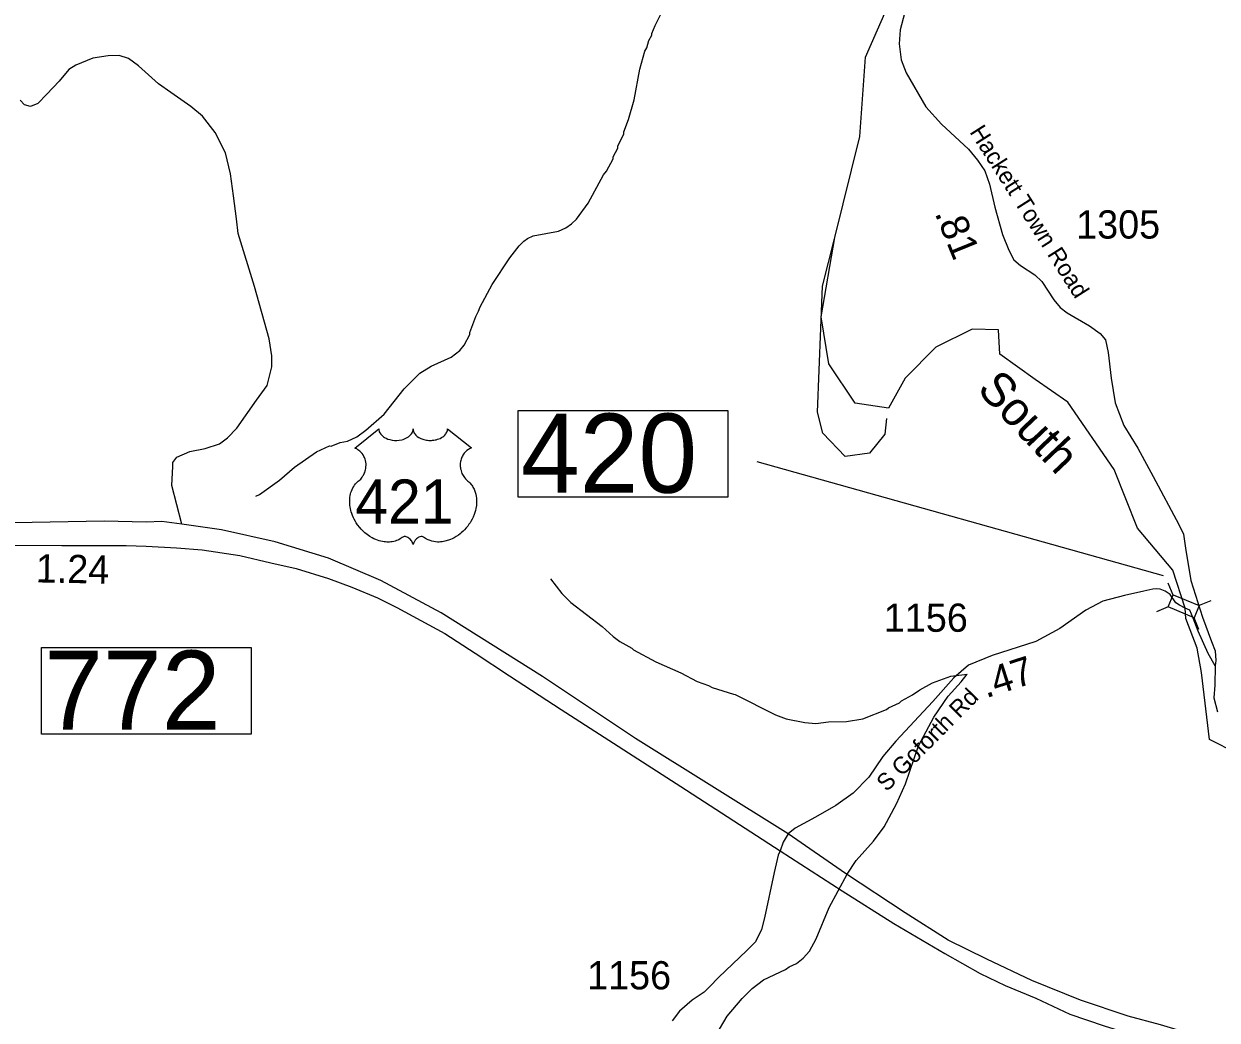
# Model space of a CAD drawing. Extents: x 1248224 to 1454986, y 825081 to 985870.
# Drawn here: x 1304859 to 1310144, y 882884 to 887294 of the extents above; entities that cross this region are included whole.
import ezdxf

# ---------------------------------------------------------------- set-up
doc = ezdxf.new("R2010")
doc.units = 0
for name, color, linetype in [('Exist Hydrographic Creek Single Shore', 7, 'Continuous'), ('Exist Hydrographic Misc Water Feature', 7, 'Continuous'), ('Exist Road Non-System Type 51', 7, 'Continuous'), ('Exist Road Primary US Divided Attributed', 7, 'Continuous'), ('Exist Road Primary US Mileage Hundredths English Label', 7, 'Continuous'), ('Exist Road Primary US Shield CELL', 7, 'Continuous'), ('Exist Road Primary US Shield Number Label', 7, 'Continuous'), ('Exist Road Primary US Structure Standard Bridge Number Label', 7, 'Continuous'), ('Exist Road Secondary Mileage Hundredths English Label', 7, 'Continuous'), ('Exist Road Secondary Structure Standard Bridge CELL', 7, 'Continuous'), ('Exist Road Secondary Structure Standard Bridge Number Label', 7, 'Continuous'), ('Exist Road Secondary Type 41 Attributed', 7, 'Continuous'), ('Exist Road Secondary Type 51 Attributed', 7, 'Continuous'), ('Exist Road Secondary Type 51 Label', 7, 'Continuous'), ('Exist Road Secondary Type 51 Number Label', 7, 'Continuous')]:
    doc.layers.add(name, color=color, linetype=linetype)

msp = doc.modelspace()

# ---------------------------------------------------------------- linework, layer by layer
at = {"layer": 'Exist Hydrographic Creek Single Shore'}
for points in [[(1308688.3, 885592.8), (1308540.7, 885614.8), (1308425, 885788.3), (1308390.3, 885996.5), (1308450.8, 886348.4), (1308562, 886795.6), (1308587, 887146.4), (1308710.1, 887426.1), (1308747, 887576.5), (1308751, 887740.5), (1308708, 887840.1), (1308521, 887873.2), (1308019, 887807.8), (1307709, 887731.9), (1307625, 887743.4), (1306150.9, 888528), (1306126.9, 888577.8)], [(1310003.4, 884707.7), (1309948.8, 884875.3), (1309791.4, 885061.5), (1309688.7, 885321.3), (1309482.6, 885619.2), (1309338, 885719.6), (1309182.1, 885831.2), (1309176, 885939.5), (1309059.1, 885941.9), (1308899, 885863), (1308762, 885724.6), (1308688.3, 885592.8)], [(1310233.1, 884063.5), (1310110.2, 884125.1), (1310074.7, 884422.7), (1310056.5, 884530.5), (1310005.9, 884661.4), (1310003.4, 884707.7)]]:
    msp.add_lwpolyline(points, dxfattribs=at)
at = {"layer": 'Exist Hydrographic Misc Water Feature'}
for points in [[(1305885.9, 885202.6), (1305902.2, 885210.2), (1305992, 885273.6), (1306057.6, 885331.7), (1306155.6, 885398.9), (1306212.4, 885425.2), (1306220.3, 885424.9), (1306260.7, 885439.8), (1306292.9, 885446.8), (1306333.5, 885465.6), (1306374.3, 885494.4), (1306454.4, 885566.1), (1306543.6, 885677.5), (1306613.5, 885747.5), (1306662.4, 885778), (1306751.6, 885817.5), (1306790.5, 885848.3), (1306809.2, 885871.8), (1306834.5, 885919), (1306834.7, 885927), (1306860.7, 885998.2), (1306873.4, 886021.9), (1306880, 886041.7), (1306932.7, 886140.1), (1307012.1, 886257.8), (1307053.6, 886310.5), (1307074.2, 886332), (1307090.5, 886343.5), (1307114.9, 886354.8), (1307227.5, 886375.5), (1307260, 886390.6), (1307284.5, 886407.8), (1307307, 886429.3), (1307359, 886499.7), (1307426.6, 886625.7), (1307439.1, 886641.3), (1307468.6, 886696.4), (1307468.8, 886704.4), (1307489.9, 886743.8), (1307490.1, 886751.8), (1307515.8, 886807.1), (1307516, 886815.1), (1307537.5, 886870.4), (1307562, 886957.7), (1307587.8, 887092.9), (1307610.1, 887172.3), (1307618.5, 887187.9), (1307627.4, 887219.7), (1307640, 887243.3), (1307640.2, 887251.3), (1307655.3, 887286.9), (1307680.7, 887336.1)], [(1308680.2, 885547.3), (1308673.1, 885476.9), (1308605.1, 885393), (1308496.1, 885378.7), (1308398.1, 885482.5), (1308375, 885574.8), (1308397.1, 886132.5), (1308449.3, 886342.4)], [(1307192.2, 884837), (1307242.4, 884771.6), (1307281.3, 884732.4), (1307420.4, 884626.5), (1307469.1, 884581.1), (1307498.5, 884560.3), (1307551.8, 884530.8), (1307559.5, 884522.5), (1307658.1, 884469.7), (1307768.8, 884420.5), (1307841.7, 884382.4), (1307891.2, 884365), (1307907, 884356.5), (1308002.1, 884325.8), (1308010.1, 884325.5), (1308187.7, 884234.5), (1308235.2, 884217), (1308318.9, 884200.6), (1308366.7, 884197.3), (1308422.9, 884203.6), (1308503, 884205.4), (1308575.4, 884217.3), (1308680.6, 884258.2), (1308688.8, 884266), (1308737.5, 884288.5), (1308745.7, 884296.3), (1308794.5, 884322.9), (1308827.1, 884345.9), (1308884, 884376.3), (1308964.9, 884405.9), (1309037.4, 884414.7)], [(1307925.8, 882818.5), (1307974.2, 882901), (1308040.4, 882979.1), (1308085.6, 883023.7), (1308134.7, 883062.4), (1308232, 883107.5), (1308248.4, 883119.1), (1308280.8, 883134.1), (1308311.5, 883157.2), (1308338.3, 883188.4), (1308368, 883243.6), (1308425.8, 883381.9), (1308506.1, 883529.5), (1308545.7, 883590.3), (1308622.2, 883676), (1308670, 883738.7), (1308724.9, 883841.1), (1308763.4, 883929.9), (1308822.2, 884098.1), (1308889.7, 884224.1), (1308952.4, 884318.3), (1309010.2, 884380.6), (1309037.4, 884414.7)]]:
    msp.add_lwpolyline(points, dxfattribs=at)
at = {"layer": 'Exist Road Non-System Type 51'}
msp.add_lwpolyline([(1305558.7, 885078.6), (1305514.3, 885249.5), (1305519.1, 885334.5), (1305519.1, 885351.4), (1305536.1, 885375.7), (1305594.3, 885400), (1305662.2, 885414.5), (1305725.2, 885433.9), (1305761.6, 885460.6), (1305802.8, 885504.3), (1305890.1, 885628), (1305936.1, 885693.5), (1305957.9, 885776), (1305957.9, 885824.6), (1305945.8, 885899.8), (1305880.4, 886130.3), (1305807.6, 886365.6), (1305800.3, 886431.1), (1305788.2, 886533), (1305773.7, 886630.1), (1305751.9, 886722.3), (1305705.8, 886812), (1305650, 886884.8), (1305599.1, 886928.5), (1305509.4, 886989.2), (1305456.1, 887028), (1305366.4, 887108.1), (1305322.7, 887139.6), (1305281.5, 887154.2), (1305233, 887151.7), (1305165.1, 887142), (1305090, 887110.5), (1305058.5, 887091.1), (1305014.8, 887040.1), (1304961.5, 886981.9), (1304920.3, 886940.6), (1304888.8, 886928.5), (1304862.1, 886935.8), (1304842.7, 886955.2)], dxfattribs=at)
at = {"layer": 'Exist Road Primary US Divided Attributed'}
for points in [[(1308244.1, 883707.8), (1307568.4, 884130.4), (1307155.8, 884404.4), (1306706.9, 884686.8), (1306440.8, 884829), (1306207.7, 884928.3), (1305972, 885000.8), (1305733.9, 885053.7), (1305558.7, 885078.6), (1305469.7, 885090.9), (1305400.1, 885088.5), (1305214.9, 885091.8), (1304895.6, 885086.8), (1304408, 885078.6), (1303424.5, 885070.1), (1303235, 885066.3), (1303019.6, 885067.5)], [(1303044.3, 884981.2), (1303339.7, 884978.1), (1303439.9, 884979.3), (1303971.6, 884981.6), (1304289.9, 884987.5), (1305027.9, 884984), (1305312, 884985.2), (1305400.4, 884981.6), (1305534.8, 884974.5), (1305649.2, 884965.1), (1305815.4, 884940.3), (1305953.3, 884908.5), (1306065.3, 884882.5), (1306208, 884838.9), (1306311.7, 884800), (1306424.9, 884752.8), (1306510.9, 884710.3), (1306723.1, 884594.8), (1306858.7, 884508.7), (1307009.6, 884407.2), (1307238.3, 884258.6), (1307768.8, 883917.8), (1308208.6, 883633)], [(1313944.8, 881532.7), (1313748.4, 881611.7), (1313334.9, 881785), (1312997, 881931.7), (1312607, 882070.9), (1312208.1, 882189.7), (1311963.9, 882269.7), (1311703.7, 882338.9), (1311236.7, 882470.7), (1310651.9, 882638.7), (1310182.3, 882775.5), (1309894.1, 882862.5), (1309750.9, 882901.6), (1309539.7, 882971.3), (1309323.6, 883058.3), (1309124.8, 883152.8), (1308953.4, 883237.3), (1308762.1, 883359.1), (1308498.7, 883533.2), (1308244.1, 883707.8)], [(1308208.6, 883633), (1308482.8, 883455.6), (1308712.5, 883311.4), (1308937.6, 883178.5), (1309095.2, 883090.7), (1309205.6, 883036.6), (1309340.7, 882980.3), (1309491.5, 882910.5), (1309644.6, 882858.7), (1310031.9, 882739.3), (1310516, 882604.1), (1310973, 882475.7), (1311716, 882259.5), (1312128.1, 882133.3), (1312285.7, 882092.8), (1312472.6, 882038.7), (1312688.7, 881966.7), (1312859.8, 881905.8), (1313287.6, 881727.9), (1313944.5, 881454.5)]]:
    msp.add_lwpolyline(points, dxfattribs=at)
at = {"layer": 'Exist Road Primary US Shield CELL'}
msp.add_lwpolyline([(1306431.2, 885500.5), (1306431.5, 885496.1), (1306432.5, 885490.9), (1306433.4, 885488.2), (1306435.8, 885483.1), (1306439.8, 885477), (1306445.4, 885471), (1306451.8, 885465.8), (1306456, 885463), (1306463.3, 885459.1), (1306471.5, 885455.7), (1306480.7, 885453.1), (1306490, 885451.2), (1306500.3, 885450), (1306510.4, 885449.9), (1306521.3, 885450.7), (1306533.3, 885453), (1306538.9, 885454.4), (1306545.1, 885456.6), (1306550.9, 885459), (1306557.3, 885462.3), (1306562.3, 885465.6), (1306566.3, 885468.5), (1306572, 885473.9), (1306576.5, 885479.5), (1306578.3, 885482.6), (1306580, 885485.6), (1306582.2, 885492.1), (1306582.8, 885494.9), (1306583.3, 885500.8), (1306583.6, 885495.8), (1306584.2, 885492.7), (1306585, 885489.7), (1306586.2, 885486.5), (1306588.5, 885482), (1306591, 885478.2), (1306595.7, 885472.6), (1306598.7, 885469.9), (1306601.4, 885467.7), (1306608.6, 885462.7), (1306617, 885458.5), (1306621.2, 885456.6), (1306625.5, 885455.1), (1306630.8, 885453.5), (1306636.4, 885452.2), (1306642, 885451.2), (1306647.6, 885450.4), (1306653.4, 885450), (1306658.1, 885449.9), (1306663.9, 885449.9), (1306669.2, 885450.2), (1306674.7, 885450.9), (1306680.7, 885451.9), (1306685.5, 885452.9), (1306691.9, 885454.6), (1306697.7, 885456.7), (1306702.8, 885458.9), (1306709.4, 885462.3), (1306714.7, 885465.7), (1306718.6, 885468.8), (1306723.2, 885473.1), (1306727.6, 885478.2), (1306730.2, 885481.9), (1306732, 885485.7), (1306733.7, 885489.7), (1306734.8, 885494), (1306735.3, 885497.7), (1306735.4, 885500.9), (1306841.6, 885416.2), (1306839.1, 885415.3), (1306833.4, 885412.4), (1306828.8, 885409.7), (1306821.5, 885404.6), (1306818.3, 885401.7), (1306815.2, 885398.8), (1306812.3, 885395.7), (1306809.8, 885392.7), (1306806.7, 885388.4), (1306803.9, 885384.2), (1306801.2, 885379.5), (1306799.3, 885375.4), (1306796, 885366.8), (1306794.4, 885361.4), (1306793.4, 885356.8), (1306792.2, 885347.4), (1306791.8, 885342.8), (1306791.8, 885338.4), (1306792.1, 885333.7), (1306792.5, 885329.2), (1306793.4, 885324.4), (1306794.1, 885320.3), (1306795.4, 885315.2), (1306797.3, 885309.3), (1306799.6, 885303.6), (1306804.5, 885294.4), (1306810.7, 885284.9), (1306815.2, 885279.7), (1306819.6, 885275.1), (1306826.1, 885269.6), (1306829.7, 885266.5), (1306833.8, 885262.4), (1306840.4, 885254.7), (1306843.1, 885251), (1306845.9, 885246.9), (1306848.4, 885242.7), (1306850.9, 885238.2), (1306852.9, 885234.3), (1306856.6, 885225.2), (1306859.3, 885216.3), (1306860.6, 885211.7), (1306862.6, 885201.2), (1306863.3, 885196.1), (1306864.2, 885185.9), (1306864.2, 885173.6), (1306863.2, 885161.9), (1306861, 885148.3), (1306859.2, 885140.1), (1306856.4, 885130.6), (1306853.7, 885122.4), (1306848.9, 885110.3), (1306844.6, 885101.5), (1306839, 885091.2), (1306835.2, 885085), (1306830.7, 885078.3), (1306825.1, 885070.7), (1306818.6, 885062.5), (1306810.7, 885053.9), (1306804.4, 885047.6), (1306796.1, 885040.1), (1306791.1, 885036), (1306783.9, 885030.6), (1306774.1, 885024.1), (1306764.5, 885018.5), (1306756.3, 885014.3), (1306749, 885011.1), (1306739.6, 885007.6), (1306723.9, 885003.2), (1306718.2, 885002), (1306711.4, 885001), (1306705, 885000.4), (1306698.9, 885000), (1306690.6, 885000), (1306682.4, 885000.6), (1306674.6, 885001.8), (1306666.5, 885003.5), (1306658, 885006), (1306650.3, 885009), (1306642.6, 885012.8), (1306629.4, 885021.1), (1306625.6, 885023.1), (1306623.5, 885023.7), (1306618.4, 885023.9), (1306613.6, 885022.9), (1306608.7, 885021), (1306605.8, 885019.4), (1306601.9, 885016.9), (1306598.8, 885014.5), (1306595.2, 885011), (1306592.7, 885008.1), (1306590.8, 885005.9), (1306587.1, 885000), (1306585.8, 884997.3), (1306584.4, 884993.7), (1306583.2, 884988.4), (1306581.5, 884995.1), (1306579.5, 884999.5), (1306577.3, 885003.2), (1306574.9, 885006.6), (1306571.2, 885010.8), (1306567.9, 885014), (1306563.9, 885017.3), (1306559.6, 885019.9), (1306556.2, 885021.6), (1306553.1, 885022.8), (1306549.2, 885023.8), (1306546.1, 885024), (1306543.5, 885023.9), (1306540, 885023.1), (1306535.2, 885019.7), (1306530.6, 885016.5), (1306525.7, 885013.5), (1306519.8, 885010.3), (1306515.4, 885008.3), (1306510.3, 885006.3), (1306504.3, 885004.3), (1306497.7, 885002.6), (1306491, 885001.3), (1306485.1, 885000.3), (1306478.8, 884999.8), (1306473.1, 884999.6), (1306467.1, 884999.6), (1306461.5, 885000.1), (1306455, 885000.6), (1306447, 885001.8), (1306440.4, 885003.3), (1306433.3, 885005.2), (1306426.1, 885007.5), (1306418.4, 885010.4), (1306408.7, 885014.7), (1306402, 885018.1), (1306391.4, 885024.2), (1306379, 885032.8), (1306369.6, 885040.4), (1306362.7, 885046.6), (1306352.6, 885056.9), (1306346.7, 885063.6), (1306337.4, 885075.7), (1306331.4, 885084.4), (1306327.5, 885090.8), (1306321.9, 885101.1), (1306318.8, 885107.6), (1306314.8, 885117), (1306311.6, 885125.6), (1306309, 885133.8), (1306307.5, 885139), (1306305.5, 885148.1), (1306304.3, 885154.6), (1306303.1, 885163.4), (1306302.5, 885172.8), (1306302.3, 885181.4), (1306302.6, 885188.5), (1306303.4, 885196.9), (1306304.8, 885205.7), (1306306.5, 885213.3), (1306308, 885218.8), (1306310.3, 885225.5), (1306313.3, 885232.8), (1306316.8, 885239.8), (1306320.1, 885245.7), (1306324.3, 885252), (1306328.5, 885257.3), (1306333.9, 885263.2), (1306339.6, 885268.6), (1306344.7, 885272.8), (1306350.9, 885278.8), (1306354.1, 885282.5), (1306357.9, 885287.6), (1306361, 885292.3), (1306363.5, 885296.5), (1306366.7, 885302.7), (1306368.6, 885307.4), (1306371.1, 885314.5), (1306372.3, 885319.5), (1306373.6, 885326), (1306374.4, 885332.1), (1306374.7, 885339.7), (1306374.5, 885346), (1306373.7, 885353.3), (1306372.3, 885360.4), (1306370.7, 885366.5), (1306368, 885373.5), (1306365.6, 885378.7), (1306361.5, 885385.7), (1306357, 885392.1), (1306352.3, 885397.4), (1306347.6, 885402.1), (1306343.1, 885405.6), (1306338.8, 885408.7), (1306333.4, 885412), (1306328.2, 885414.6), (1306324.9, 885415.9)], close=True, dxfattribs=at)
at = {"layer": 'Exist Road Primary US Structure Standard Bridge Number Label'}
msp.add_lwpolyline([(1304936.9, 884533.5), (1305865.9, 884533.5), (1305865.9, 884149.4), (1304936.9, 884149.4)], close=True, dxfattribs=at)
at = {"layer": 'Exist Road Secondary Structure Standard Bridge CELL'}
for p, q in [((1309949.4, 884765.3), (1309927.9, 884817.6)), ((1310116.6, 884740.2), (1310064.2, 884718.6)), ((1309927.7, 884713), (1309875.3, 884691.5)), ((1310063.5, 884612.8), (1310042, 884665.1))]:
    msp.add_line(p, q, dxfattribs=at)
msp.add_lwpolyline([(1310042, 884665.1), (1309927.6, 884712.8), (1309949.8, 884766.2), (1310064.2, 884718.6)], close=True, dxfattribs=at)
at = {"layer": 'Exist Road Secondary Structure Standard Bridge Number Label'}
msp.add_line((1309907.3, 884850.3), (1308106.7, 885354.4), dxfattribs=at)
msp.add_lwpolyline([(1307048, 885582.5), (1307976.9, 885582.5), (1307976.9, 885198.4), (1307048, 885198.4)], close=True, dxfattribs=at)
at = {"layer": 'Exist Road Secondary Type 41 Attributed'}
for points in [[(1308760, 887339.2), (1308740.8, 887267.5), (1308736.5, 887205.4), (1308745.1, 887134.7), (1308766.5, 887076.8), (1308854.3, 886926.9), (1308922.8, 886849.7), (1309042.4, 886739), (1309083.1, 886689.7), (1309115.2, 886642.6), (1309136.6, 886584.7), (1309160.1, 886481.9), (1309194, 886360.9), (1309221.8, 886292.4), (1309243.2, 886249.5), (1309273.2, 886223.8), (1309337.4, 886183.1), (1309367.4, 886153.1), (1309420.9, 886071.7), (1309448.7, 886037.4), (1309480.8, 886013.9), (1309578.7, 885956.8), (1309625.8, 885922.6), (1309649.3, 885894.7), (1309662.2, 885839), (1309675, 885725.5), (1309692.2, 885616.2), (1309730.7, 885515.5), (1309792.8, 885414.8), (1309861.3, 885290.5), (1309974.4, 885077.4), (1309995.8, 885034.6), (1310004.4, 884972.4), (1310027.9, 884828.9), (1310079.2, 884666.8), (1310119.9, 884559.7), (1310134.9, 884519), (1310139.2, 884476.1), (1310134.9, 884452.6)], [(1310134.9, 884452.6), (1310133.7, 884366.2), (1310129.4, 884310.5), (1310146.5, 884248.3)]]:
    msp.add_lwpolyline(points, dxfattribs=at)
at = {"layer": 'Exist Road Secondary Type 51 Attributed'}
for points in [[(1310003.4, 884707.7), (1309977.7, 884720.3), (1309961.4, 884731.1), (1309935.7, 884767.6), (1309914.5, 884782.3), (1309892, 884791), (1309874.4, 884792.9), (1309858.8, 884791), (1309820.1, 884782.6), (1309734.5, 884763.3), (1309638.2, 884737.6), (1309563.3, 884699), (1309447.7, 884617.6), (1309340.6, 884559.7), (1309148, 884497.6), (1309043.1, 884454.8), (1308978.8, 884399.1), (1308884.7, 884294.1), (1308720.8, 884119.1), (1308663, 884050.5), (1308600.9, 883958.4), (1308532.4, 883887.7), (1308455.3, 883834.2), (1308365.4, 883782.7), (1308275.5, 883733.5), (1308244.1, 883707.8)], [(1310134.9, 884452.6), (1310104.9, 884506.2), (1310059.9, 884604.7), (1310038.5, 884662.6), (1310023.4, 884698.3), (1310003.4, 884707.7)], [(1308244.1, 883707.8), (1308222.4, 883671.8), (1308208.6, 883633)], [(1308208.6, 883633), (1308199.4, 883613.7), (1308182.4, 883537.6), (1308139.4, 883335.7), (1308126.5, 883284.2), (1308099.8, 883230.7), (1308059.1, 883190), (1307937.8, 883073.7), (1307895.7, 883030.3), (1307872.2, 883006.7), (1307818.7, 882972.4), (1307763, 882923.1), (1307730.9, 882880.3)]]:
    msp.add_lwpolyline(points, dxfattribs=at)

# ---------------------------------------------------------------- texts
at = {"layer": 'Exist Hydrographic Creek Single Shore'}
msp.add_text('South', height=150, rotation=313.4518, dxfattribs=at).set_placement((1309076.3, 885671.6))
at = {"layer": 'Exist Road Primary US Mileage Hundredths English Label'}
msp.add_text('1.24', height=125, rotation=358.9761, dxfattribs=at).set_placement((1304911.1, 884821.3))
at = {"layer": 'Exist Road Primary US Shield Number Label'}
msp.add_text('421', height=195, dxfattribs=at).set_placement((1306327.3, 885081.8))
at = {"layer": 'Exist Road Primary US Structure Standard Bridge Number Label'}
msp.add_text('772', height=350, dxfattribs=at).set_placement((1304949.5, 884169.1))
at = {"layer": 'Exist Road Secondary Mileage Hundredths English Label'}
for s, rotation, p in [('.81', 292.0937, (1308892, 886455.9)), ('.47', 17.8736, (1309120.9, 884308.2))]:
    msp.add_text(s, height=125, rotation=rotation, dxfattribs=at).set_placement(p)
at = {"layer": 'Exist Road Secondary Structure Standard Bridge Number Label'}
msp.add_text('420', height=350, dxfattribs=at).set_placement((1307060.5, 885218.2))
at = {"layer": 'Exist Road Secondary Type 51 Label'}
for s, rotation, p in [('Hackett Town Road', 302.4192, (1309045.8, 886815.2)), ('S Goforth Rd', 45.2672, (1308681, 883891.4))]:
    msp.add_text(s, height=75, rotation=rotation, dxfattribs=at).set_placement(p)
at = {"layer": 'Exist Road Secondary Type 51 Number Label'}
for s, p in [('1305', (1309520, 886343.2)), ('1156', (1308668.2, 884602.6)), ('1156', (1307353.9, 883019.7))]:
    msp.add_text(s, height=125, dxfattribs=at).set_placement(p)

doc.saveas('drawing.dxf')
